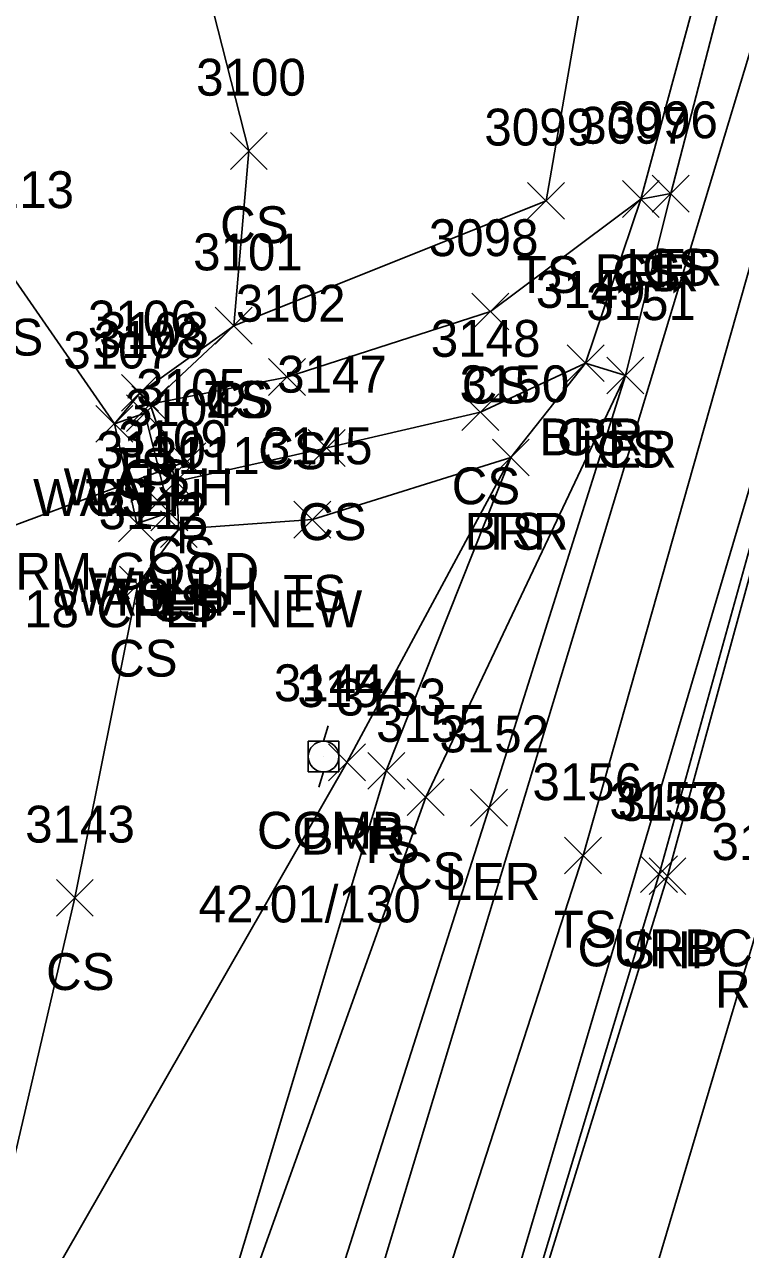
# Model space of a CAD drawing. Extents: x 1462089 to 1464015, y 730534 to 736144.
# Drawn here: x 1463049.9 to 1463088.7, y 733083.4 to 733149.9 of the extents above; entities that cross this region are included whole.
import ezdxf

# ---------------------------------------------------------------- set-up
doc = ezdxf.new("R2010")
doc.units = 0
for name, color, linetype in [('D_A', 7, 'Continuous'), ('D_C', 7, 'Continuous'), ('D_I', 7, 'Continuous'), ('D_TIC', 7, 'Continuous'), ('DCP', 7, 'Continuous'), ('DHW', 7, 'Continuous'), ('L_A', 7, 'Continuous'), ('L_I', 7, 'Continuous'), ('L_TIC', 7, 'Continuous'), ('LABL', 7, 'Continuous'), ('LARO', 7, 'Continuous'), ('LELB', 7, 'Continuous'), ('P_A', 7, 'Continuous'), ('P_I', 7, 'Continuous'), ('P_TIC', 7, 'Continuous'), ('PET', 7, 'Continuous'), ('PSP', 7, 'Continuous'), ('R_A', 7, 'Continuous'), ('R_I', 7, 'Continuous'), ('R_TIC', 7, 'Continuous'), ('RC', 7, 'Continuous'), ('U_A', 7, 'Continuous'), ('U_C', 7, 'Continuous'), ('U_I', 7, 'Continuous'), ('UP', 7, 'Continuous')]:
    doc.layers.add(name, color=color, linetype=linetype)

msp = doc.modelspace()

# ---------------------------------------------------------------- linework, layer by layer
at = {"layer": 'D_TIC'}
for points in [[(1463055.438, 733127.803), (1463057.438, 733129.803)], [(1463057.438, 733127.803), (1463055.438, 733129.803)], [(1463053.782, 733127.225), (1463055.782, 733129.225)], [(1463055.782, 733127.225), (1463053.782, 733129.225)], [(1463057.737, 733125.19), (1463059.737, 733127.19)], [(1463059.737, 733125.19), (1463057.737, 733127.19)], [(1463056.764, 733122.419), (1463058.764, 733124.419)], [(1463058.764, 733122.419), (1463056.764, 733124.419)], [(1463055.002, 733121.823), (1463057.002, 733123.823)], [(1463057.002, 733121.823), (1463055.002, 733123.823)]]:
    msp.add_lwpolyline(points, dxfattribs=at)
at = {"layer": 'DCP'}
for points in [[(1463113.912, 733208.208), (1463020.766, 732893.279)], [(1463058.737, 733126.19), (1463030.101, 733115.574)]]:
    msp.add_lwpolyline(points, dxfattribs=at)
at = {"layer": 'DHW'}
msp.add_lwpolyline([(1463054.782, 733128.225), (1463056.438, 733128.803), (1463057.764, 733123.419), (1463056.002, 733122.823)], dxfattribs=at)
at = {"layer": 'L_TIC'}
for points in [[(1463061.073, 733142.026), (1463063.073, 733144.026)], [(1463063.073, 733142.026), (1463061.073, 733144.026)], [(1463077.193, 733139.321), (1463079.193, 733141.321)], [(1463079.193, 733139.321), (1463077.193, 733141.321)], [(1463082.334, 733139.42), (1463084.334, 733141.42)], [(1463084.334, 733139.42), (1463082.334, 733141.42)], [(1463082.334, 733139.42), (1463084.334, 733141.42)], [(1463084.334, 733139.42), (1463082.334, 733141.42)], [(1463083.959, 733139.715), (1463085.959, 733141.715)], [(1463085.959, 733139.715), (1463083.959, 733141.715)], [(1463083.959, 733139.715), (1463085.959, 733141.715)], [(1463085.959, 733139.715), (1463083.959, 733141.715)], [(1463074.176, 733133.321), (1463076.176, 733135.321)], [(1463076.176, 733133.321), (1463074.176, 733135.321)], [(1463060.256, 733132.548), (1463062.256, 733134.548)], [(1463062.256, 733132.548), (1463060.256, 733134.548)], [(1463060.256, 733132.548), (1463062.256, 733134.548)], [(1463062.256, 733132.548), (1463060.256, 733134.548)], [(1463079.341, 733130.515), (1463081.341, 733132.515)], [(1463081.341, 733130.515), (1463079.341, 733132.515)], [(1463079.341, 733130.515), (1463081.341, 733132.515)], [(1463081.341, 733130.515), (1463079.341, 733132.515)], [(1463063.142, 733129.763), (1463065.142, 733131.763)], [(1463065.142, 733129.763), (1463063.142, 733131.763)], [(1463081.497, 733129.849), (1463083.497, 733131.849)], [(1463083.497, 733129.849), (1463081.497, 733131.849)], [(1463081.497, 733129.849), (1463083.497, 733131.849)], [(1463083.497, 733129.849), (1463081.497, 733131.849)], [(1463055.171, 733128.908), (1463057.171, 733130.908)], [(1463057.171, 733128.908), (1463055.171, 733130.908)], [(1463055.726, 733128.289), (1463057.726, 733130.289)], [(1463057.726, 733128.289), (1463055.726, 733130.289)], [(1463055.726, 733128.289), (1463057.726, 733130.289)], [(1463057.726, 733128.289), (1463055.726, 733130.289)], [(1463073.635, 733127.86), (1463075.635, 733129.86)], [(1463075.635, 733127.86), (1463073.635, 733129.86)], [(1463053.782, 733127.225), (1463055.782, 733129.225)], [(1463055.782, 733127.225), (1463053.782, 733129.225)], [(1463053.782, 733127.225), (1463055.782, 733129.225)], [(1463055.782, 733127.225), (1463053.782, 733129.225)], [(1463065.3, 733125.915), (1463067.3, 733127.915)], [(1463067.3, 733125.915), (1463065.3, 733127.915)], [(1463075.284, 733125.395), (1463077.284, 733127.395)], [(1463077.284, 733125.395), (1463075.284, 733127.395)], [(1463075.284, 733125.395), (1463077.284, 733127.395)], [(1463077.284, 733125.395), (1463075.284, 733127.395)], [(1463057.128, 733124.102), (1463059.128, 733126.102)], [(1463059.128, 733124.102), (1463057.128, 733126.102)], [(1463057.128, 733124.102), (1463059.128, 733126.102)], [(1463059.128, 733124.102), (1463057.128, 733126.102)], [(1463064.523, 733122.029), (1463066.523, 733124.029)], [(1463066.523, 733122.029), (1463064.523, 733124.029)], [(1463055.002, 733121.823), (1463057.002, 733123.823)], [(1463057.002, 733121.823), (1463055.002, 733123.823)], [(1463057.279, 733121.507), (1463059.279, 733123.507)], [(1463059.279, 733121.507), (1463057.279, 733123.507)], [(1463057.279, 733121.507), (1463059.279, 733123.507)], [(1463059.279, 733121.507), (1463057.279, 733123.507)], [(1463055.053, 733118.51), (1463057.053, 733120.51)], [(1463057.053, 733118.51), (1463055.053, 733120.51)], [(1463066.395, 733108.858), (1463068.395, 733110.858)], [(1463068.395, 733108.858), (1463066.395, 733110.858)], [(1463068.526, 733108.401), (1463070.526, 733110.401)], [(1463070.526, 733108.401), (1463068.526, 733110.401)], [(1463070.669, 733106.972), (1463072.669, 733108.972)], [(1463072.669, 733106.972), (1463070.669, 733108.972)], [(1463074.102, 733106.4), (1463076.102, 733108.4)], [(1463076.102, 733106.4), (1463074.102, 733108.4)], [(1463079.202, 733103.808), (1463081.202, 733105.808)], [(1463081.202, 733103.808), (1463079.202, 733105.808)], [(1463051.636, 733101.509), (1463053.636, 733103.509)], [(1463053.636, 733101.509), (1463051.636, 733103.509)]]:
    msp.add_lwpolyline(points, dxfattribs=at)
at = {"layer": 'LABL'}
msp.add_lwpolyline([(1463052.447, 733194.496), (1463067.072, 733192.93), (1463078.582, 733189.909), (1463086.907, 733186.301), (1463094.259, 733183.581), (1463092.108, 733172.762), (1463083.334, 733140.42), (1463080.341, 733131.515), (1463076.284, 733126.395), (1463067.395, 733109.858), (1463045.394, 733071.47), (1463024.958, 733052.891)], dxfattribs=at)
at = {"layer": 'LARO'}
msp.add_lwpolyline([(1463094.762, 733228.152), (1463096.033, 733229.515), (1463107.108, 733225.669), (1463106.44, 733220.787), (1463101.841, 733210.568), (1463094.259, 733183.581), (1463093.234, 733172.664), (1463084.959, 733140.715), (1463082.497, 733130.849), (1463075.102, 733107.4), (1463060.706, 733062.181), (1463041.425, 733003.632), (1463027.295, 732956.249), (1463020.696, 732939.68), (1463009.719, 732922.589), (1463000.799, 732913.835)], dxfattribs=at)
at = {"layer": 'LELB'}
for points in [[(1463067.072, 733192.93), (1463070.426, 733198.242), (1463078.663, 733227.75), (1463094.762, 733228.152), (1463099.993, 733222.403), (1463095.741, 733212.266), (1463086.907, 733186.301), (1463084.26, 733175.207), (1463078.193, 733140.321), (1463061.256, 733133.548), (1463056.171, 733129.908), (1463054.782, 733128.225), (1463056.002, 733122.823), (1463058.279, 733122.507), (1463065.523, 733123.029), (1463076.284, 733126.395), (1463069.526, 733109.401), (1463055.631, 733063.213), (1463034.634, 733001.948)], [(1463108.712, 733226.095), (1463108.784, 733215.454), (1463107.913, 733210.669), (1463106.517, 733207.368), (1463097.654, 733182.341), (1463096.327, 733171.823), (1463062.968, 733061.463), (1463044.31, 733003.118), (1463029.331, 732955.277), (1463018.109, 732921.023), (1463012.519, 732895.454), (1463002.138, 732868.555), (1462989.945, 732828.368), (1462974.138, 732778.166), (1462962.051, 732738.86), (1462942.093, 732684.704)], [(1463108.712, 733226.095), (1463110.436, 733215.453), (1463109.61, 733208.142), (1463106.265, 733200.459), (1463099.076, 733171.499), (1463080.202, 733104.808), (1463066.068, 733061.121), (1463047.437, 733002.3), (1463031.887, 732954.264), (1463021.288, 732920.451), (1463016.036, 732893.813), (1463006.161, 732867.271), (1462993.391, 732826.963), (1462975.902, 732776.471), (1462964.589, 732738.298), (1462945.297, 732683.439)], [(1463040.617, 733176.806), (1463057.254, 733162.004), (1463062.073, 733143.026), (1463061.256, 733133.548), (1463056.726, 733129.289)], [(1463054.782, 733128.225), (1463048.768, 733136.926), (1463037.087, 733147.901)], [(1463084.959, 733140.715), (1463083.334, 733140.42), (1463075.176, 733134.321), (1463064.142, 733130.763), (1463056.726, 733129.289), (1463058.128, 733125.102), (1463066.3, 733126.915), (1463074.635, 733128.86), (1463080.341, 733131.515), (1463082.497, 733130.849), (1463071.669, 733107.972), (1463055.631, 733063.213)], [(1463058.128, 733125.102), (1463058.279, 733122.507), (1463056.053, 733119.51), (1463052.636, 733102.509), (1463045.394, 733071.47)]]:
    msp.add_lwpolyline(points, dxfattribs=at)
at = {"layer": 'P_TIC'}
for points in [[(1463083.783, 733102.688), (1463085.783, 733104.688)], [(1463085.783, 733102.688), (1463083.783, 733104.688)]]:
    msp.add_lwpolyline(points, dxfattribs=at)
at = {"layer": 'PET'}
msp.add_lwpolyline([(1463162.643, 733438.248), (1463155.292, 733389.186), (1463147.906, 733342.629), (1463141.509, 733306.47), (1463132.057, 733260.296), (1463123.357, 733223.563), (1463108.711, 733168.538), (1463089.871, 733101.559), (1463076.274, 733055.88), (1463056.848, 732997.038), (1463043.716, 732952.003), (1463030.352, 732910.945), (1463015.802, 732864.486), (1463002.528, 732823.317), (1462986.534, 732773.324), (1462974.36, 732735.003), (1462957.209, 732680.823)], dxfattribs=at)
at = {"layer": 'PSP'}
msp.add_lwpolyline([(1463155.465, 733437.103), (1463151.689, 733409.079), (1463149.004, 733391.934), (1463141.96, 733349.085), (1463135.177, 733308.49), (1463125.927, 733264.089), (1463122.72, 733251.489), (1463119.109, 733234.451), (1463113.239, 733211.25), (1463103.077, 733170.516), (1463084.783, 733103.688), (1463070.661, 733057.939), (1463052.859, 733000.448), (1463038.278, 732952.982), (1463025.309, 732912.144), (1463010.737, 732866.349), (1462997.435, 732825.46), (1462981.203, 732774.911), (1462968.734, 732736.5), (1462951.614, 732681.876)], dxfattribs=at)
at = {"layer": 'R_TIC'}
for points in [[(1463083.321, 733102.793), (1463085.321, 733104.793)], [(1463085.321, 733102.793), (1463083.321, 733104.793)]]:
    msp.add_lwpolyline(points, dxfattribs=at)
at = {"layer": 'RC'}
msp.add_lwpolyline([(1463111.199, 733221.619), (1463111.648, 733221.535), (1463112.556, 733218.826), (1463113.165, 733213.963), (1463112.933, 733211.396), (1463102.858, 733170.54), (1463084.321, 733103.793), (1463070.499, 733057.913), (1463052.685, 733000.478), (1463038.078, 732953.168), (1463025.197, 732912.251), (1463010.504, 732866.429), (1462997.215, 732825.499), (1462981.059, 732775.172), (1462968.496, 732736.533), (1462951.35, 732681.835)], dxfattribs=at)
at = {"layer": 'UP'}
for p, q in [((1463066.378, 733111.842), (1463066.128, 733111.009)), ((1463065.294, 733109.342), (1463065.294, 733111.009)), ((1463065.294, 733111.009), (1463066.961, 733111.009)), ((1463066.961, 733111.009), (1463066.961, 733109.342)), ((1463066.128, 733110.176), (1463066.128, 733110.176)), ((1463066.961, 733109.342), (1463065.294, 733109.342)), ((1463065.878, 733108.509), (1463066.128, 733109.342))]:
    msp.add_line(p, q, dxfattribs=at)
msp.add_circle((1463066.128, 733110.176), 0.833, dxfattribs=at)

# ---------------------------------------------------------------- texts
at = {"layer": 'D_A'}
for s, p in [('WALLH', (1463052.028, 733123.803)), ('WALLH', (1463050.373, 733123.225)), ('P', (1463058.115, 733121.19)), ('WALLH', (1463053.355, 733118.419)), ('WALLH', (1463051.593, 733117.823))]:
    msp.add_text(s, height=2, dxfattribs=at).set_placement(p)
at = {"layer": 'D_C'}
for s, p in [('CRM-GOOD', (1463047.483, 733119.225)), ('18"CPEP-NEW', (1463049.887, 733117.19))]:
    msp.add_text(s, height=2, dxfattribs=at).set_placement(p)
at = {"layer": 'D_I'}
for s, p in [('3108', (1463053.666, 733131.803)), ('3107', (1463052.011, 733131.225)), ('3105', (1463055.966, 733129.19)), ('3109', (1463054.985, 733126.419)), ('3110', (1463053.79, 733125.823))]:
    msp.add_text(s, height=2, dxfattribs=at).set_placement(p)
at = {"layer": 'L_A'}
for s, p in [('CS', (1463060.514, 733138.026)), ('TS', (1463076.603, 733135.321)), ('BRR', (1463080.822, 733135.42)), ('CS', (1463081.775, 733135.42)), ('LER', (1463082.542, 733135.715)), ('CS', (1463083.4, 733135.715)), ('CS', (1463047.209, 733131.926)), ('CS', (1463073.617, 733129.321)), ('TS', (1463059.665, 733128.548)), ('CS', (1463059.697, 733128.548)), ('BRR', (1463077.829, 733126.515)), ('CS', (1463078.782, 733126.515)), ('CS', (1463062.583, 733125.763)), ('LER', (1463080.08, 733125.849)), ('CS', (1463080.938, 733125.849)), ('TS', (1463054.581, 733124.908)), ('CS', (1463055.167, 733124.289)), ('CS', (1463055.167, 733124.289)), ('CS', (1463073.076, 733123.86)), ('TS', (1463053.192, 733123.225)), ('CS', (1463053.223, 733123.225)), ('CS', (1463064.741, 733121.915)), ('BRR', (1463073.772, 733121.395)), ('TS', (1463074.693, 733121.395)), ('CS', (1463056.569, 733120.102)), ('CS', (1463056.569, 733120.102)), ('TS', (1463063.932, 733118.029)), ('TS', (1463054.412, 733117.823)), ('TS', (1463056.688, 733117.507)), ('CS', (1463056.72, 733117.507)), ('CS', (1463054.494, 733114.51)), ('BRR', (1463064.883, 733104.858)), ('TS', (1463067.936, 733104.401)), ('CS', (1463070.11, 733102.972)), ('LER', (1463072.684, 733102.4)), ('TS', (1463078.612, 733099.808)), ('CS', (1463051.076, 733097.509))]:
    msp.add_text(s, height=2, dxfattribs=at).set_placement(p)
at = {"layer": 'L_I'}
for s, p in [('3100', (1463059.215, 733146.026)), ('3099', (1463074.847, 733143.321)), ('3097', (1463079.995, 733143.42)), ('3097', (1463079.995, 733143.42)), ('3096', (1463081.566, 733143.715)), ('3096', (1463081.566, 733143.715)), ('3113', (1463046.642, 733139.926)), ('3098', (1463071.837, 733137.321)), ('3101', (1463059.051, 733136.548)), ('3101', (1463059.051, 733136.548)), ('3149', (1463077.64, 733134.515)), ('3149', (1463077.64, 733134.515)), ('3102', (1463061.37, 733133.763)), ('3151', (1463080.371, 733133.849)), ('3151', (1463080.371, 733133.849)), ('3106', (1463053.345, 733132.908)), ('3103', (1463053.954, 733132.289)), ('3103', (1463053.954, 733132.289)), ('3148', (1463071.943, 733131.86)), ('3107', (1463052.011, 733131.225)), ('3107', (1463052.011, 733131.225)), ('3147', (1463063.608, 733129.915)), ('3150', (1463073.504, 733129.395)), ('3150', (1463073.504, 733129.395)), ('3104', (1463055.357, 733128.102)), ('3104', (1463055.357, 733128.102)), ('3145', (1463062.83, 733126.029)), ('3110', (1463053.79, 733125.823)), ('3111', (1463056.72, 733125.507)), ('3111', (1463056.72, 733125.507)), ('3112', (1463053.927, 733122.51)), ('3154', (1463064.702, 733112.858)), ('3153', (1463066.834, 733112.401)), ('3155', (1463068.977, 733110.972)), ('3152', (1463072.409, 733110.4)), ('3156', (1463077.455, 733107.808)), ('3143', (1463049.943, 733105.509))]:
    msp.add_text(s, height=2, dxfattribs=at).set_placement(p)
at = {"layer": 'P_A'}
for s, p in [('SHP', (1463082.319, 733098.688)), ('RDP', (1463087.359, 733096.559))]:
    msp.add_text(s, height=2, dxfattribs=at).set_placement(p)
at = {"layer": 'P_I'}
for s, p in [('3158', (1463082.09, 733106.688)), ('3159', (1463087.17, 733104.559))]:
    msp.add_text(s, height=2, dxfattribs=at).set_placement(p)
at = {"layer": 'R_A'}
msp.add_text('CURBC', height=2, dxfattribs=at).set_placement((1463079.904, 733098.793))
at = {"layer": 'R_I'}
msp.add_text('3157', height=2, dxfattribs=at).set_placement((1463081.628, 733106.793))
at = {"layer": 'U_A'}
msp.add_text('COMB', height=2, dxfattribs=at).set_placement((1463062.514, 733105.176))
at = {"layer": 'U_C'}
msp.add_text('42-01/130', height=2, dxfattribs=at).set_placement((1463059.349, 733101.176))
at = {"layer": 'U_I'}
msp.add_text('3144', height=2, dxfattribs=at).set_placement((1463063.435, 733113.176))

doc.saveas('drawing.dxf')
